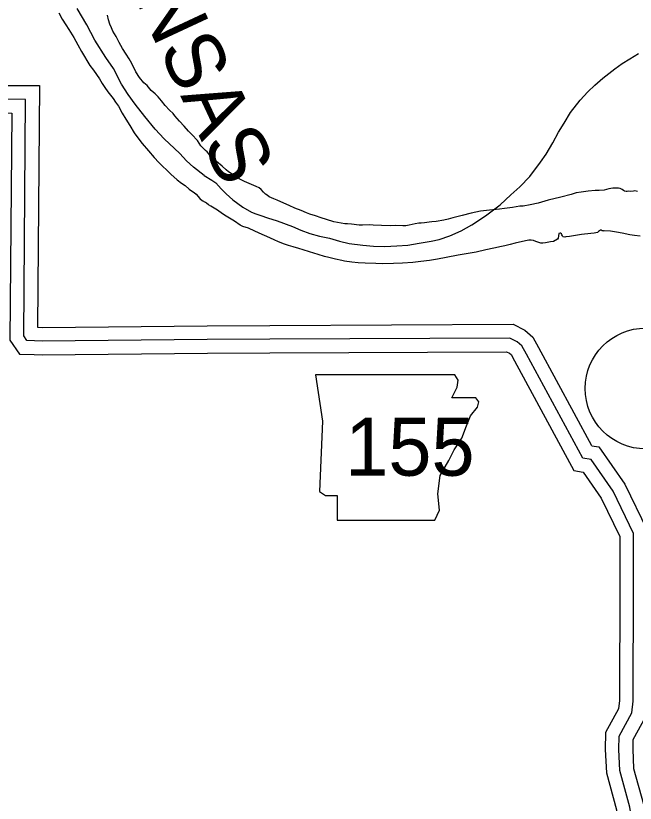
# Model space of a CAD drawing. Extents: x -83719 to 153526, y -11835 to 11446.
# Drawn here: x -1976.1 to -1750.5, y 336.6 to 623.4 of the extents above; entities that cross this region are included whole.
import ezdxf

# ---------------------------------------------------------------- set-up
doc = ezdxf.new("R2010")
doc.units = 0
for name, color, linetype in [('Level 11', 7, 'Continuous'), ('Level 2', 7, 'Continuous'), ('Level 21', 7, 'Continuous'), ('Level 27', 7, 'Continuous'), ('Level 59', 7, 'Continuous'), ('Level 9', 7, 'Continuous')]:
    doc.layers.add(name, color=color, linetype=linetype)

msp = doc.modelspace()

# ---------------------------------------------------------------- linework, layer by layer
at = {"layer": 'Level 11'}
msp.add_line((-1906.34, 510.48), (-1906.32, 510.48), dxfattribs=at)
for points in [[(-2033.35, 597.99), (-1967.41, 597.94), (-1968.14, 510.01), (-1966.33, 509.93), (-1906.34, 510.48)], [(-2033.3, 587.99), (-1977.5, 587.98), (-1978.18, 505.28), (-1974.65, 500.21), (-1969.4, 500.05), (-1966.49, 499.93), (-1906.25, 500.48)], [(-1906.32, 510.48), (-1883.58, 510.6), (-1794.95, 511.05), (-1790.71, 508.87), (-1787.82, 506.41), (-1785.72, 502.57), (-1766.41, 466.89)], [(-1906.27, 500.48), (-1883.53, 500.6), (-1797.35, 501.04), (-1796.31, 500.5), (-1795.71, 499.99), (-1794.5, 497.79), (-1772.85, 457.78)], [(-1766.34, 466.82), (-1763.7, 466.38), (-1754.23, 452.81), (-1746.14, 436.05), (-1746.1, 416.19), (-1746.29, 373.54), (-1746.81, 368.07), (-1751.35, 359.76), (-1751.41, 356.34), (-1751.08, 349.32), (-1747.52, 336.31), (-1746.61, 330.23), (-1745.93, 320.44), (-1746.01, 310.55), (-1746.46, 260.86)], [(-1772.85, 457.78), (-1769.5, 457.22), (-1762.89, 447.74), (-1756.13, 433.75), (-1756.1, 416.2), (-1756.28, 374.04), (-1756.57, 371.07), (-1761.31, 362.4), (-1761.42, 356.19), (-1761.02, 347.74), (-1757.32, 334.24), (-1756.56, 329.14), (-1755.93, 320.13), (-1756.01, 310.64), (-1756.46, 260.95)]]:
    msp.add_lwpolyline(points, dxfattribs=at)
at = {"layer": 'Level 2'}
for points in [[(-1907.46, 565.25), (-1911.31, 568.27), (-1913.92, 570.6), (-1916.32, 573.26), (-1918.27, 575.11), (-1922, 578.58), (-1925.27, 582.15), (-1929.09, 586.75), (-1932.55, 591.22), (-1935.18, 594.72), (-1937.55, 598.48), (-1940.43, 604.14), (-1943.26, 608.14), (-1947.27, 614.52), (-1950.22, 620.15), (-1953.66, 626.09)], [(-1907.46, 565.25), (-1911.31, 568.27), (-1913.92, 570.6), (-1916.32, 573.26), (-1918.27, 575.11), (-1922, 578.58), (-1925.27, 582.15), (-1929.09, 586.75), (-1932.55, 591.22), (-1935.18, 594.72), (-1937.55, 598.48), (-1940.43, 604.14), (-1943.26, 608.14), (-1947.27, 614.52), (-1950.22, 620.15), (-1953.66, 626.09)], [(-1907.46, 565.25), (-1904.64, 563.58), (-1903.16, 562.5), (-1901.21, 560.42), (-1899.42, 558.57), (-1896.96, 556.39), (-1893.43, 553.7), (-1890.24, 551.83), (-1888.61, 551.21), (-1886.8, 550.63), (-1884.39, 549.86), (-1880.92, 548.77), (-1875.3, 546.63), (-1872.22, 545.36), (-1868.97, 544.06), (-1865.46, 543.17), (-1861.76, 542.41), (-1858.22, 541.32), (-1854.61, 540.49), (-1849.67, 539.85), (-1845.81, 539.46), (-1841.71, 539.37), (-1837.25, 539.56), (-1833.26, 539.84), (-1829.2, 540.55), (-1824.75, 541.27), (-1821.83, 541.9), (-1818.02, 543.28), (-1813.84, 545.04), (-1810.01, 547.25), (-1805.02, 550.48), (-1799.68, 554.52), (-1795.82, 558.17), (-1792.46, 561.15), (-1788.88, 564.83), (-1784.95, 570.08), (-1782.89, 572.98), (-1780.54, 577.08), (-1778.46, 580.98), (-1776.43, 584.24), (-1774.05, 588.14), (-1770.51, 592.66), (-1767.72, 595.73), (-1765.22, 598.16), (-1762.28, 600.7), (-1757.96, 604.12), (-1755.22, 605.96), (-1752.45, 607.72), (-1749.28, 609.7)], [(-1907.46, 565.25), (-1904.64, 563.58), (-1903.16, 562.5), (-1901.21, 560.42), (-1899.42, 558.57), (-1896.96, 556.39), (-1893.43, 553.7), (-1890.24, 551.83), (-1888.61, 551.21), (-1886.8, 550.63), (-1884.39, 549.86), (-1880.92, 548.77), (-1875.3, 546.63), (-1872.22, 545.36), (-1868.97, 544.06), (-1865.46, 543.17), (-1861.76, 542.41), (-1858.22, 541.32), (-1854.61, 540.49), (-1849.67, 539.85), (-1845.81, 539.46), (-1841.71, 539.37), (-1837.25, 539.56), (-1833.26, 539.84), (-1829.2, 540.55), (-1824.75, 541.27), (-1821.83, 541.9), (-1818.02, 543.28), (-1813.84, 545.04), (-1810.01, 547.25), (-1805.02, 550.48), (-1799.68, 554.52), (-1795.82, 558.17), (-1792.46, 561.15), (-1788.88, 564.83), (-1784.95, 570.08), (-1782.89, 572.98), (-1780.54, 577.08), (-1778.46, 580.98), (-1776.43, 584.24), (-1774.05, 588.14), (-1770.51, 592.66), (-1767.72, 595.73), (-1765.22, 598.16), (-1762.28, 600.7), (-1757.96, 604.12), (-1755.22, 605.96), (-1752.45, 607.72), (-1749.28, 609.7)]]:
    msp.add_lwpolyline(points, dxfattribs=at)
at = {"layer": 'Level 21'}
msp.add_lwpolyline([(-1866.88, 492.69), (-1864.35, 475.77), (-1865.47, 450.11), (-1863.22, 448.7), (-1858.99, 448.7), (-1858.99, 439.68), (-1823.46, 439.68), (-1821.77, 443.35), (-1822.33, 449.27), (-1821.49, 456.04), (-1818.39, 461.39), (-1816.41, 465.34), (-1813.59, 469.57), (-1811.9, 474.08), (-1810.49, 477.75), (-1807.95, 480.85), (-1807.39, 482.82), (-1808.52, 484.23), (-1817.26, 484.23), (-1815.28, 488.18), (-1815, 490.72), (-1816.17, 492.67)], close=True, dxfattribs=at)
at = {"layer": 'Level 27'}
msp.add_circle((-1746.75, 487.67), 22, dxfattribs=at)
at = {"layer": 'Level 59'}
for points in [[(-1906.3, 505.48), (-1966.41, 504.93), (-1969.21, 505.05), (-1971.98, 505.13), (-1973.16, 506.83), (-1972.46, 592.96), (-2033.32, 592.99)], [(-1769.61, 462.31), (-1790.11, 500.18), (-1791.77, 503.2), (-1793.51, 504.69), (-1796.15, 506.04), (-1883.55, 505.6), (-1906.3, 505.48)], [(-1751.46, 260.91), (-1751.01, 310.59), (-1750.93, 320.28), (-1751.58, 329.69), (-1752.42, 335.27), (-1756.05, 348.53), (-1756.42, 356.27), (-1756.33, 361.08), (-1751.69, 369.57), (-1751.29, 373.79), (-1751.1, 416.19), (-1751.14, 434.9), (-1758.56, 450.28), (-1766.6, 461.8), (-1769.61, 462.31)]]:
    msp.add_lwpolyline(points, dxfattribs=at)
at = {"layer": 'Level 9'}
for points in [[(-1960.36, 624.41), (-1959.15, 622.13), (-1957.8, 620.08), (-1956.72, 618.44), (-1954.91, 615.48), (-1953.47, 612.83), (-1952.06, 610.32), (-1949.14, 605.28), (-1947.79, 603.54), (-1945.52, 600.38), (-1944.6, 598.77), (-1943.61, 597.22), (-1942.53, 595.68), (-1941.51, 594.47), (-1940.58, 593.32), (-1939.7, 591.88), (-1938.68, 590.44), (-1937.27, 587.95), (-1935.95, 585.77), (-1934.54, 583.39), (-1932.9, 580.77), (-1931.62, 578.89), (-1930.04, 576.84), (-1927.66, 574.18), (-1925.65, 571.76), (-1924, 569.95), (-1922.48, 568.5), (-1921.16, 567.32), (-1919.55, 565.7), (-1917.23, 563.68), (-1915.75, 562.4), (-1914.39, 561.59), (-1912.93, 560.3), (-1912.01, 559.63), (-1911.11, 559.02), (-1910.42, 558.38), (-1909.07, 556.9), (-1908.04, 556.03)], [(-1960.36, 624.41), (-1959.15, 622.13), (-1957.8, 620.08), (-1956.72, 618.44), (-1954.91, 615.48), (-1953.47, 612.83), (-1952.06, 610.32), (-1949.14, 605.28), (-1947.79, 603.54), (-1945.52, 600.38), (-1944.6, 598.77), (-1943.61, 597.22), (-1942.53, 595.68), (-1941.51, 594.47), (-1940.58, 593.32), (-1939.7, 591.88), (-1938.68, 590.44), (-1937.27, 587.95), (-1935.95, 585.77), (-1934.54, 583.39), (-1932.9, 580.77), (-1931.62, 578.89), (-1930.04, 576.84), (-1927.66, 574.18), (-1925.65, 571.76), (-1924, 569.95), (-1922.48, 568.5), (-1921.16, 567.32), (-1919.55, 565.7), (-1917.23, 563.68), (-1915.75, 562.4), (-1914.39, 561.59), (-1912.93, 560.3), (-1912.01, 559.63), (-1911.11, 559.02), (-1910.42, 558.38), (-1909.07, 556.9), (-1908.04, 556.03)], [(-1908.69, 576.06), (-1909.86, 577.98), (-1911.91, 580.1), (-1913.13, 581.38), (-1914.78, 583.13), (-1916.43, 584.98), (-1918.08, 586.93), (-1918.77, 587.77), (-1920.02, 589.02), (-1921.64, 590.7), (-1923.02, 592.42), (-1924.14, 593.93), (-1925.3, 595.01), (-1926.69, 596.15), (-1928.24, 598.04), (-1929.36, 598.91), (-1931.01, 600.9), (-1932.29, 602.94), (-1933.76, 605.96), (-1934.81, 607.71), (-1935.9, 609.35), (-1937.18, 611.47), (-1938.39, 613.68), (-1939.54, 615.83), (-1940.65, 617.74), (-1941.24, 619.01), (-1941.83, 620.32), (-1942.28, 621.96), (-1942.7, 623.57)], [(-1908.69, 576.06), (-1909.86, 577.98), (-1911.91, 580.1), (-1913.13, 581.38), (-1914.78, 583.13), (-1916.43, 584.98), (-1918.08, 586.93), (-1918.77, 587.77), (-1920.02, 589.02), (-1921.64, 590.7), (-1923.02, 592.42), (-1924.14, 593.93), (-1925.3, 595.01), (-1926.69, 596.15), (-1928.24, 598.04), (-1929.36, 598.91), (-1931.01, 600.9), (-1932.29, 602.94), (-1933.76, 605.96), (-1934.81, 607.71), (-1935.9, 609.35), (-1937.18, 611.47), (-1938.39, 613.68), (-1939.54, 615.83), (-1940.65, 617.74), (-1941.24, 619.01), (-1941.83, 620.32), (-1942.28, 621.96), (-1942.7, 623.57)], [(-1834.01, 546.84), (-1835.14, 546.86), (-1837.91, 546.96), (-1839.6, 546.87), (-1842.94, 546.97), (-1845.97, 547.17), (-1847.37, 547.22), (-1849.8, 547.12), (-1851.06, 547.11), (-1853.76, 547.48), (-1855.3, 547.59), (-1855.33, 547.59), (-1856.2, 547.58), (-1860.23, 548.4), (-1862.94, 549.21), (-1864.85, 549.82), (-1866.92, 550.53), (-1868.96, 551.11), (-1870.2, 551.63), (-1872.17, 552.54), (-1874.38, 553.38), (-1876.46, 554.29), (-1878.47, 555.21), (-1880.91, 556.21), (-1882.11, 556.73), (-1883.79, 557.51), (-1884.49, 558.01), (-1885.17, 558.47), (-1885.84, 559.13), (-1886.75, 560.15), (-1887.42, 560.68), (-1888.56, 561.27), (-1890.24, 561.91), (-1892.81, 562.99), (-1894.76, 564), (-1897.21, 565.67), (-1898.55, 566.56), (-1899.49, 567.28), (-1900.91, 568.6), (-1902.99, 570.31), (-1903.67, 570.91), (-1904.51, 571.6), (-1905.32, 572.42), (-1905.72, 573.09), (-1906.4, 573.81), (-1906.94, 574.34), (-1907.65, 575.04), (-1908.69, 576.06)], [(-1834.01, 546.84), (-1835.14, 546.86), (-1837.91, 546.96), (-1839.6, 546.87), (-1842.94, 546.97), (-1845.97, 547.17), (-1847.37, 547.22), (-1849.8, 547.12), (-1851.06, 547.11), (-1853.76, 547.48), (-1855.3, 547.59), (-1855.33, 547.59), (-1856.2, 547.58), (-1860.23, 548.4), (-1862.94, 549.21), (-1864.85, 549.82), (-1866.92, 550.53), (-1868.96, 551.11), (-1870.2, 551.63), (-1872.17, 552.54), (-1874.38, 553.38), (-1876.46, 554.29), (-1878.47, 555.21), (-1880.91, 556.21), (-1882.11, 556.73), (-1883.79, 557.51), (-1884.49, 558.01), (-1885.17, 558.47), (-1885.84, 559.13), (-1886.75, 560.15), (-1887.42, 560.68), (-1888.56, 561.27), (-1890.24, 561.91), (-1892.81, 562.99), (-1894.76, 564), (-1897.21, 565.67), (-1898.55, 566.56), (-1899.49, 567.28), (-1900.91, 568.6), (-1902.99, 570.31), (-1903.67, 570.91), (-1904.51, 571.6), (-1905.32, 572.42), (-1905.72, 573.09), (-1906.4, 573.81), (-1906.94, 574.34), (-1907.65, 575.04), (-1908.69, 576.06)], [(-1749.72, 559.44), (-1750.69, 559.59), (-1751.19, 559.49), (-1752.05, 559.44), (-1752.95, 559.47), (-1753.49, 559.46), (-1753.79, 559.46), (-1754.35, 559.55), (-1754.82, 559.71), (-1755.29, 560.07), (-1755.96, 560.53), (-1756.6, 560.59), (-1758.69, 560.6), (-1760.09, 560.32), (-1761.85, 559.86), (-1763.65, 559.74), (-1765.08, 559.76), (-1767.61, 559.56), (-1770.23, 559.13), (-1771.99, 558.88), (-1773.82, 558.36), (-1777.63, 557.34), (-1782.21, 556.19), (-1785.83, 555.18), (-1788.79, 554.54), (-1791.35, 554.11), (-1792.48, 554), (-1795.14, 553.57), (-1798.06, 553.17), (-1799.89, 552.98), (-1803.58, 552.63), (-1806.84, 552.2), (-1810.26, 551.52), (-1813.51, 550.72), (-1816.9, 549.78), (-1818.62, 549.29), (-1820.18, 548.97), (-1822.94, 548.5), (-1824.51, 548.32), (-1825.47, 548.24), (-1826.4, 548.13), (-1827.2, 547.99), (-1828.46, 547.91), (-1829.3, 547.9), (-1830.59, 547.65), (-1832.75, 547.12), (-1834.01, 546.84)], [(-1749.72, 559.44), (-1750.69, 559.59), (-1751.19, 559.49), (-1752.05, 559.44), (-1752.95, 559.47), (-1753.49, 559.46), (-1753.79, 559.46), (-1754.35, 559.55), (-1754.82, 559.71), (-1755.29, 560.07), (-1755.96, 560.53), (-1756.6, 560.59), (-1758.69, 560.6), (-1760.09, 560.32), (-1761.85, 559.86), (-1763.65, 559.74), (-1765.08, 559.76), (-1767.61, 559.56), (-1770.23, 559.13), (-1771.99, 558.88), (-1773.82, 558.36), (-1777.63, 557.34), (-1782.21, 556.19), (-1785.83, 555.18), (-1788.79, 554.54), (-1791.35, 554.11), (-1792.48, 554), (-1795.14, 553.57), (-1798.06, 553.17), (-1799.89, 552.98), (-1803.58, 552.63), (-1806.84, 552.2), (-1810.26, 551.52), (-1813.51, 550.72), (-1816.9, 549.78), (-1818.62, 549.29), (-1820.18, 548.97), (-1822.94, 548.5), (-1824.51, 548.32), (-1825.47, 548.24), (-1826.4, 548.13), (-1827.2, 547.99), (-1828.46, 547.91), (-1829.3, 547.9), (-1830.59, 547.65), (-1832.75, 547.12), (-1834.01, 546.84)], [(-1902.57, 552.59), (-1903.78, 553.31), (-1905.02, 554.03), (-1905.83, 554.55), (-1906.63, 555.15), (-1906.94, 555.38), (-1908.04, 556.03)], [(-1902.57, 552.59), (-1903.78, 553.31), (-1905.02, 554.03), (-1905.83, 554.55), (-1906.63, 555.15), (-1906.94, 555.38), (-1908.04, 556.03)], [(-1748.69, 543.19), (-1750.76, 543.4), (-1752.43, 543.61), (-1755.2, 544.18), (-1757.27, 544.62), (-1759.5, 545), (-1761.67, 545.04), (-1762, 545), (-1762.1, 545.04), (-1762.5, 545.13), (-1762.83, 545.29), (-1762.97, 545.29), (-1763.23, 545.26), (-1763.5, 545.12), (-1763.89, 544.81), (-1764.29, 544.44), (-1765.45, 544.2), (-1768.91, 543.92), (-1770.11, 543.74), (-1772.2, 543.38), (-1774.43, 543.02), (-1775.79, 542.87), (-1776.19, 542.83), (-1776.79, 542.93), (-1776.89, 543.03), (-1776.99, 543.23), (-1777.2, 543.66), (-1777.34, 543.99), (-1777.71, 544.25), (-1777.87, 544.28), (-1778.27, 544.08), (-1778.58, 542.44), (-1778.84, 542.07), (-1780.27, 541.22), (-1781.33, 541.04), (-1783.19, 540.75), (-1784.09, 540.61), (-1784.85, 540.63), (-1785.59, 540.86), (-1786.29, 541.11), (-1786.66, 541.24), (-1787.59, 541.5), (-1788.33, 541.63), (-1789.23, 541.62), (-1789.89, 541.61), (-1793.71, 540.73), (-1794.24, 540.59), (-1796.07, 540.07), (-1797.99, 539.58), (-1799.19, 539.36), (-1801.98, 538.8), (-1804.9, 538.13), (-1808.45, 537.35), (-1811.28, 536.88), (-1814.93, 536.21), (-1819.35, 535.36), (-1822.44, 534.82), (-1825.4, 534.22), (-1828.62, 533.88), (-1831.42, 533.51), (-1835.21, 533.33), (-1838.5, 533.23), (-1842.53, 533.12), (-1844.9, 533.19), (-1848.83, 533.34), (-1851.43, 533.41), (-1853.66, 533.65), (-1856.3, 534.09), (-1857.33, 534.28), (-1859.67, 534.82), (-1862.04, 535.36), (-1863.68, 535.78), (-1865.98, 536.42), (-1869.12, 537.45), (-1871.36, 538.12), (-1872.97, 538.61), (-1875.04, 539.22), (-1876.74, 539.73), (-1878.52, 540.38), (-1879.39, 540.7), (-1880.42, 541.09), (-1881.96, 541.74), (-1884.67, 542.98), (-1886.32, 543.73), (-1888.96, 544.97), (-1891.27, 546.01), (-1893.38, 546.68), (-1894.38, 547.14), (-1896.36, 548.55), (-1899.48, 550.42), (-1900.73, 551.27), (-1902.57, 552.59)], [(-1748.69, 543.19), (-1750.76, 543.4), (-1752.43, 543.61), (-1755.2, 544.18), (-1757.27, 544.62), (-1759.5, 545), (-1761.67, 545.04), (-1762, 545), (-1762.1, 545.04), (-1762.5, 545.13), (-1762.83, 545.29), (-1762.97, 545.29), (-1763.23, 545.26), (-1763.5, 545.12), (-1763.89, 544.81), (-1764.29, 544.44), (-1765.45, 544.2), (-1768.91, 543.92), (-1770.11, 543.74), (-1772.2, 543.38), (-1774.43, 543.02), (-1775.79, 542.87), (-1776.19, 542.83), (-1776.79, 542.93), (-1776.89, 543.03), (-1776.99, 543.23), (-1777.2, 543.66), (-1777.34, 543.99), (-1777.71, 544.25), (-1777.87, 544.28), (-1778.27, 544.08), (-1778.58, 542.44), (-1778.84, 542.07), (-1780.27, 541.22), (-1781.33, 541.04), (-1783.19, 540.75), (-1784.09, 540.61), (-1784.85, 540.63), (-1785.59, 540.86), (-1786.29, 541.11), (-1786.66, 541.24), (-1787.59, 541.5), (-1788.33, 541.63), (-1789.23, 541.62), (-1789.89, 541.61), (-1793.71, 540.73), (-1794.24, 540.59), (-1796.07, 540.07), (-1797.99, 539.58), (-1799.19, 539.36), (-1801.98, 538.8), (-1804.9, 538.13), (-1808.45, 537.35), (-1811.28, 536.88), (-1814.93, 536.21), (-1819.35, 535.36), (-1822.44, 534.82), (-1825.4, 534.22), (-1828.62, 533.88), (-1831.42, 533.51), (-1835.21, 533.33), (-1838.5, 533.23), (-1842.53, 533.12), (-1844.9, 533.19), (-1848.83, 533.34), (-1851.43, 533.41), (-1853.66, 533.65), (-1856.3, 534.09), (-1857.33, 534.28), (-1859.67, 534.82), (-1862.04, 535.36), (-1863.68, 535.78), (-1865.98, 536.42), (-1869.12, 537.45), (-1871.36, 538.12), (-1872.97, 538.61), (-1875.04, 539.22), (-1876.74, 539.73), (-1878.52, 540.38), (-1879.39, 540.7), (-1880.42, 541.09), (-1881.96, 541.74), (-1884.67, 542.98), (-1886.32, 543.73), (-1888.96, 544.97), (-1891.27, 546.01), (-1893.38, 546.68), (-1894.38, 547.14), (-1896.36, 548.55), (-1899.48, 550.42), (-1900.73, 551.27), (-1902.57, 552.59)]]:
    msp.add_lwpolyline(points, dxfattribs=at)

# ---------------------------------------------------------------- texts
at = {"layer": 'Level 21'}
msp.add_text('155', height=21.12, dxfattribs=at).set_placement((-1856.11, 455.91))
at = {"layer": 'Level 9'}
msp.add_text('ARKANSAS', height=21.12, rotation=295, dxfattribs=at).set_placement((-1965.31, 699.58))

doc.saveas('drawing.dxf')
